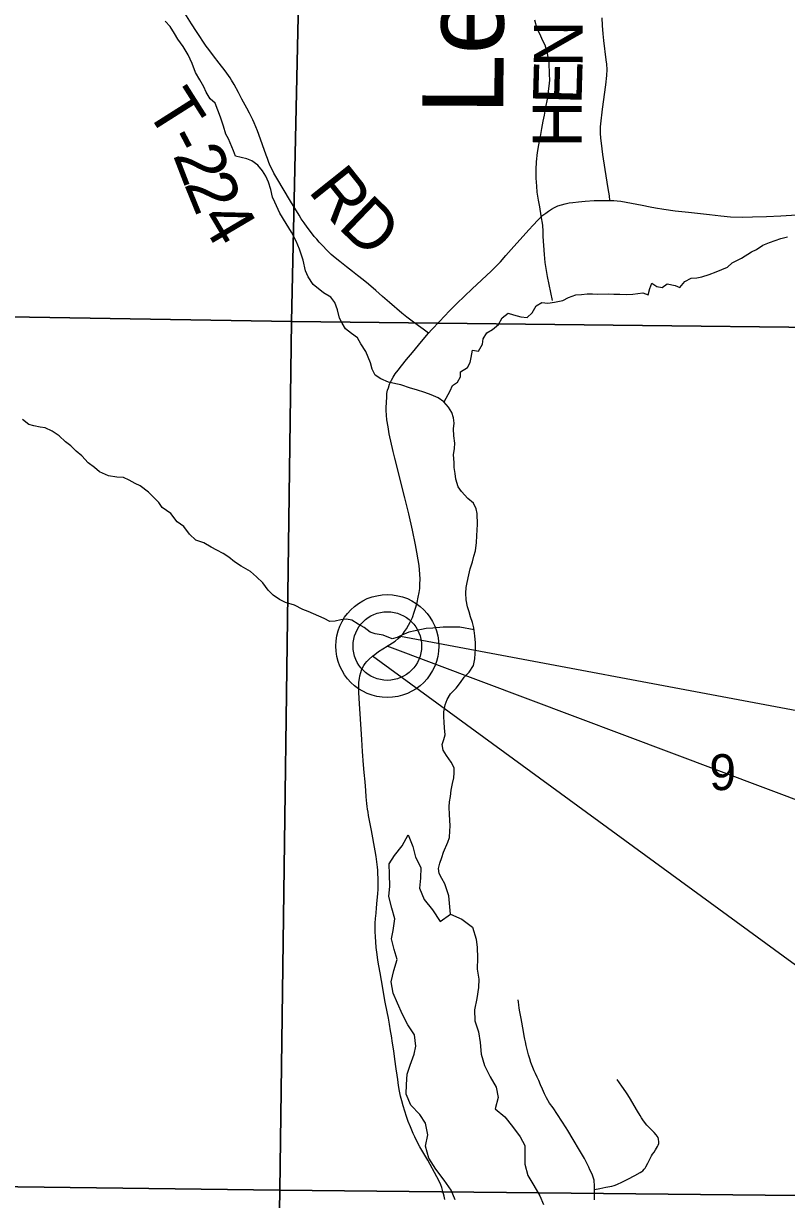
# Model space of a CAD drawing. Extents: x 0 to 34, y 0 to 22.
# Drawn here: x 21.94 to 22.83, y 16.628 to 17.999 of the extents above; entities that cross this region are included whole.
import ezdxf

# ---------------------------------------------------------------- set-up
doc = ezdxf.new("R2010")
doc.units = 0
for name, color, linetype in [('GM_X_Corporation', 7, 'Continuous'), ('GM_X_County_Road', 7, 'Continuous'), ('GM_X_Major_Lake', 7, 'Continuous'), ('GM_X_Minor_River', 7, 'Continuous'), ('GM_X_Minor_River_Text', 7, 'Continuous'), ('GM_X_Section_Text', 7, 'Continuous'), ('GM_X_State_Route', 7, 'Continuous'), ('GM_X_Township_Road', 7, 'Continuous'), ('GM_X_Township_Road_Text', 7, 'Continuous'), ('SH_Text', 7, 'Continuous')]:
    doc.layers.add(name, color=color, linetype=linetype)

msp = doc.modelspace()

# ---------------------------------------------------------------- linework, layer by layer
at = {"layer": 'GM_X_Corporation'}
for points in [[(21.2582, 18.6819), (22.2749, 18.6656), (22.2529, 17.6514), (21.2422, 17.6682)], [(22.2749, 18.6656), (23.3004, 18.648), (23.2763, 17.6399), (22.2529, 17.6514)], [(22.2529, 17.6514), (22.2392, 16.6385), (21.2309, 16.6512), (21.2422, 17.6682)], [(22.2529, 17.6514), (23.2763, 17.6399), (23.2579, 16.628), (22.2392, 16.6385)], [(21.2309, 16.6512), (22.2392, 16.6385), (22.2224, 15.6282), (21.2159, 15.6439)], [(22.2392, 16.6385), (23.2579, 16.628), (23.2418, 15.623), (22.2224, 15.6282)]]:
    msp.add_lwpolyline(points, close=True, dxfattribs=at)
at = {"layer": 'GM_X_County_Road'}
msp.add_lwpolyline([(22.6062, 16.627), (22.6062, 16.6393), (22.6061, 16.645), (22.6059, 16.648), (22.6056, 16.6502), (22.6046, 16.6535), (22.6032, 16.6569), (22.6008, 16.6621), (22.5996, 16.6652), (22.5944, 16.6752), (22.5888, 16.6849), (22.5813, 16.6976), (22.575, 16.708), (22.5731, 16.711), (22.5578, 16.7343), (22.5537, 16.74), (22.5503, 16.746), (22.5479, 16.7506), (22.5454, 16.7563), (22.5433, 16.7613), (22.5411, 16.7661), (22.5393, 16.7701), (22.5373, 16.7745), (22.5358, 16.7776), (22.5342, 16.7814), (22.532, 16.7871), (22.5306, 16.7914), (22.5292, 16.7961), (22.5279, 16.801), (22.5263, 16.8072), (22.5255, 16.8112), (22.5248, 16.8145), (22.5241, 16.8184), (22.5232, 16.8234), (22.5204, 16.8385), (22.519, 16.8462), (22.5183, 16.8505), (22.5178, 16.8544), (22.5173, 16.8578), (22.517, 16.8604)], dxfattribs=at)
at = {"layer": 'GM_X_Major_Lake'}
msp.add_lwpolyline([(22.4435, 16.6272), (22.4389, 16.6385), (22.4308, 16.6502), (22.4212, 16.663), (22.4131, 16.6758), (22.4092, 16.6898), (22.4117, 16.7031), (22.4089, 16.7167), (22.4024, 16.7265), (22.3921, 16.7374), (22.3866, 16.7503), (22.3869, 16.7616), (22.3875, 16.7738), (22.3912, 16.7841), (22.396, 16.797), (22.3978, 16.8065), (22.3962, 16.8194), (22.3885, 16.8314), (22.3823, 16.8431), (22.3765, 16.8563), (22.3715, 16.868), (22.3691, 16.8813), (22.372, 16.8946), (22.376, 16.9075), (22.3725, 16.9189), (22.3693, 16.9317), (22.3715, 16.9412), (22.3733, 16.9549), (22.3698, 16.9674), (22.3662, 16.981), (22.3676, 16.9928), (22.3671, 17.0064), (22.3666, 17.0189), (22.373, 17.0289), (22.3819, 17.0399), (22.389, 17.0529), (22.3944, 17.0393), (22.3972, 17.0268), (22.4034, 17.0147), (22.4031, 17.0022), (22.4021, 16.9908), (22.4076, 16.9773), (22.4171, 16.9652), (22.426, 16.9516), (22.438, 16.9601), (22.4513, 16.9546), (22.4639, 16.9452), (22.4682, 16.9312), (22.4691, 16.9214), (22.4696, 16.9092), (22.4693, 16.896), (22.4713, 16.8846), (22.4707, 16.8747), (22.4689, 16.8618), (22.466, 16.8489), (22.4665, 16.836), (22.4708, 16.8232), (22.4728, 16.8107), (22.4741, 16.797), (22.478, 16.7838), (22.4846, 16.7706), (22.4915, 16.7585), (22.4939, 16.7464), (22.4902, 16.7331), (22.5017, 16.7241), (22.5105, 16.7128), (22.5193, 16.7004), (22.5247, 16.6906), (22.5249, 16.6781), (22.525, 16.6686), (22.5285, 16.6554), (22.5354, 16.6437), (22.5424, 16.6316), (22.5466, 16.6218)], dxfattribs=at)
at = {"layer": 'GM_X_Minor_River'}
for points in [[(22.3227, 17.6376), (22.3158, 17.6432), (22.3119, 17.6496), (22.3088, 17.6556), (22.3064, 17.6651), (22.3033, 17.6738), (22.2986, 17.6798), (22.2902, 17.685), (22.278, 17.6948), (22.2721, 17.7038), (22.269, 17.7106), (22.2662, 17.7231), (22.2622, 17.736), (22.2583, 17.7451), (22.2528, 17.7556), (22.2466, 17.7658), (22.2393, 17.7779), (22.2334, 17.7907), (22.2307, 17.7964), (22.2286, 17.8055), (22.2259, 17.8142), (22.2227, 17.821), (22.2189, 17.8274), (22.2135, 17.8338), (22.2066, 17.839), (22.2005, 17.8412), (22.1876, 17.8445), (22.1852, 17.8505), (22.1793, 17.8645), (22.1762, 17.8702), (22.1734, 17.8793), (22.1699, 17.8899), (22.1636, 17.9061), (22.1578, 17.9114), (22.1531, 17.9189), (22.1504, 17.9253), (22.1457, 17.9333), (22.1407, 17.9419), (22.1368, 17.9525), (22.1321, 17.9627), (22.1266, 17.9722), (22.1204, 17.9808), (22.1162, 17.9876), (22.1111, 17.9955), (22.1054, 18.0019)], [(22.5572, 17.6759), (22.5512, 17.7039), (22.5503, 17.7111), (22.5487, 17.7202), (22.5478, 17.7297), (22.5469, 17.7404), (22.5463, 17.7506), (22.5463, 17.7567), (22.5458, 17.7639), (22.5441, 17.775), (22.5424, 17.7852), (22.5408, 17.7932), (22.5392, 17.8023), (22.5387, 17.8095), (22.5382, 17.8186), (22.538, 17.8289), (22.5383, 17.8377), (22.5396, 17.8487), (22.541, 17.8575), (22.5428, 17.8651), (22.5445, 17.8766), (22.5463, 17.8854), (22.5477, 17.8922), (22.5494, 17.9014), (22.5512, 17.9109), (22.5532, 17.9262), (22.5539, 17.9331), (22.5538, 17.9399), (22.5532, 17.9532), (22.5512, 17.9642), (22.5484, 17.9737), (22.5456, 17.9797), (22.5429, 17.9862), (22.5394, 17.993), (22.5366, 18.0032)], [(22.4307, 17.5578), (22.4377, 17.5705), (22.4406, 17.577), (22.4462, 17.5809), (22.4499, 17.587), (22.4498, 17.5927), (22.4581, 17.5978), (22.461, 17.6036), (22.4621, 17.6097), (22.4638, 17.6181), (22.4707, 17.617), (22.4755, 17.6251), (22.4761, 17.6312), (22.4806, 17.6385), (22.487, 17.6424), (22.4941, 17.6482), (22.4985, 17.6559), (22.5056, 17.6613), (22.5117, 17.6595), (22.5201, 17.657), (22.5277, 17.6563), (22.5333, 17.6618), (22.5381, 17.6698), (22.5448, 17.6737), (22.5516, 17.6731), (22.5596, 17.674), (22.569, 17.676), (22.5758, 17.6795), (22.5844, 17.6827), (22.5909, 17.6832), (22.5977, 17.6837), (22.6037, 17.6838), (22.6098, 17.6835), (22.6223, 17.6837), (22.6287, 17.6834), (22.6355, 17.6835), (22.6435, 17.6829), (22.6507, 17.6833), (22.6567, 17.6842), (22.6624, 17.6851), (22.6685, 17.6825), (22.6707, 17.6901), (22.6728, 17.6962), (22.6786, 17.6925), (22.685, 17.6911), (22.691, 17.6954), (22.7001, 17.6936), (22.7058, 17.6914), (22.7114, 17.6984), (22.7189, 17.7023), (22.7254, 17.7024), (22.7314, 17.7036), (22.7397, 17.7064), (22.748, 17.7096), (22.7612, 17.7151), (22.7668, 17.7198), (22.7777, 17.7253), (22.7893, 17.7327), (22.7949, 17.7354), (22.8024, 17.7405), (22.8103, 17.7437), (22.8235, 17.7484), (22.8311, 17.7504)], [(22.438, 16.9601), (22.4364, 16.9817), (22.4336, 16.99), (22.4316, 16.9957), (22.4281, 17.0017), (22.425, 17.0077), (22.4242, 17.0134), (22.4256, 17.0196), (22.4282, 17.0264), (22.43, 17.0326), (22.4351, 17.0441), (22.4369, 17.0498), (22.4376, 17.0574), (22.4378, 17.0631), (22.4374, 17.0704), (22.4369, 17.0761), (22.4368, 17.0856), (22.4371, 17.0913), (22.4381, 17.0974), (22.4391, 17.105), (22.4405, 17.1127), (22.442, 17.1195), (22.4426, 17.1252), (22.4425, 17.131), (22.439, 17.1377), (22.4336, 17.1453), (22.4297, 17.1517), (22.4285, 17.1581), (22.4303, 17.1639), (22.4318, 17.1696), (22.4313, 17.1776), (22.4308, 17.1844), (22.4303, 17.1905), (22.4306, 17.1962), (22.432, 17.2046), (22.4342, 17.2108), (22.4383, 17.2173), (22.4446, 17.2239), (22.4498, 17.2304), (22.4543, 17.2369), (22.4599, 17.2424), (22.465, 17.2504), (22.4664, 17.2581), (22.4671, 17.2642), (22.4674, 17.2699), (22.4673, 17.2767), (22.4664, 17.2851), (22.4652, 17.2942), (22.4639, 17.3003), (22.4616, 17.3071), (22.46, 17.3128), (22.458, 17.3188), (22.4564, 17.3268), (22.4559, 17.3348), (22.4565, 17.3413), (22.4576, 17.347), (22.4597, 17.3562), (22.4611, 17.363), (22.4637, 17.3714), (22.4655, 17.3779), (22.4673, 17.3841), (22.4686, 17.3936), (22.4689, 17.4016), (22.4692, 17.4084), (22.4695, 17.4149), (22.4693, 17.4275), (22.4681, 17.4332), (22.4649, 17.4396), (22.4584, 17.4452), (22.4511, 17.4531), (22.4472, 17.4587), (22.4445, 17.4678), (22.4436, 17.4743), (22.4424, 17.4811), (22.4423, 17.4872), (22.4418, 17.4959), (22.4428, 17.5036), (22.4431, 17.5097), (22.4422, 17.5184), (22.4417, 17.5264), (22.4424, 17.5329), (22.4415, 17.5393), (22.4399, 17.5454), (22.436, 17.5518), (22.4306, 17.5578), (22.4238, 17.5626), (22.4158, 17.5659), (22.4081, 17.5689), (22.3986, 17.5718), (22.3914, 17.5739), (22.3804, 17.5776), (22.3743, 17.579), (22.3659, 17.5808), (22.3568, 17.5848), (22.3503, 17.5889), (22.3468, 17.5961), (22.3448, 17.6033), (22.3393, 17.6165), (22.3335, 17.6256), (22.3296, 17.6324), (22.3227, 17.6376)], [(22.4659, 17.2919), (22.4489, 17.2951), (22.4383, 17.2949), (22.4296, 17.2952), (22.4175, 17.2938), (22.4099, 17.2934), (22.3971, 17.2909), (22.3895, 17.2892), (22.3816, 17.2857), (22.376, 17.2829), (22.3703, 17.2813), (22.3596, 17.2857), (22.3502, 17.2871), (22.3444, 17.2893), (22.3376, 17.2945), (22.3307, 17.2986), (22.323, 17.3031), (22.317, 17.3045), (22.3102, 17.3036), (22.3038, 17.302), (22.2973, 17.3015), (22.2908, 17.3052), (22.2847, 17.3078), (22.2783, 17.3104), (22.2722, 17.3133), (22.2661, 17.3155), (22.2562, 17.3207), (22.2459, 17.3239), (22.2386, 17.3273), (22.2314, 17.3325), (22.2256, 17.3381), (22.2194, 17.3468), (22.2121, 17.3539), (22.2048, 17.3599), (22.1942, 17.3662), (22.1865, 17.3714), (22.1796, 17.3766), (22.1731, 17.3811), (22.1659, 17.3848), (22.159, 17.3885), (22.1506, 17.3933), (22.1411, 17.3966), (22.1338, 17.4037), (22.1272, 17.4123), (22.1196, 17.4179), (22.1122, 17.4277), (22.1019, 17.4348), (22.098, 17.4404), (22.0861, 17.4524), (22.0765, 17.4599), (22.0704, 17.4628), (22.0636, 17.4665), (22.0567, 17.4695), (22.0491, 17.4701), (22.0393, 17.4715), (22.029, 17.4763), (22.0229, 17.4811), (22.0156, 17.4867), (22.0083, 17.495), (22.0018, 17.5002), (21.9956, 17.5066), (21.9891, 17.5114), (21.9818, 17.5182), (21.9738, 17.5238), (21.9654, 17.5274), (21.9597, 17.5285), (21.9525, 17.5299), (21.9464, 17.5313), (21.9391, 17.5373)]]:
    msp.add_lwpolyline(points, dxfattribs=at)
at = {"layer": 'GM_X_State_Route'}
msp.add_lwpolyline([(22.4314, 16.6275), (22.4307, 16.6314), (22.4294, 16.6368), (22.4279, 16.6414), (22.4268, 16.6445), (22.4253, 16.648), (22.4222, 16.6539), (22.4116, 16.6732), (22.4024, 16.6891), (22.3991, 16.6957), (22.3966, 16.7007), (22.3948, 16.7044), (22.3915, 16.7122), (22.389, 16.7185), (22.387, 16.7242), (22.385, 16.7304), (22.3831, 16.7367), (22.3815, 16.7424), (22.38, 16.7482), (22.3788, 16.7538), (22.3777, 16.7605), (22.3767, 16.7673), (22.376, 16.7724), (22.3749, 16.78), (22.3734, 16.7911), (22.3721, 16.8008), (22.3706, 16.81), (22.3693, 16.8185), (22.3683, 16.8241), (22.367, 16.8319), (22.3658, 16.839), (22.3644, 16.8464), (22.3621, 16.8577), (22.3576, 16.8831), (22.3561, 16.892), (22.3547, 16.8999), (22.3536, 16.9065), (22.3526, 16.9133), (22.3516, 16.9213), (22.351, 16.928), (22.3507, 16.9339), (22.3504, 16.94), (22.3505, 16.9499), (22.3508, 16.9551), (22.3514, 16.9614), (22.3519, 16.9675), (22.3528, 16.9767), (22.3534, 16.9839), (22.3537, 16.9894), (22.3538, 16.9944), (22.3537, 17.002), (22.3535, 17.0076), (22.3533, 17.0115), (22.3529, 17.0152), (22.3522, 17.0214), (22.3514, 17.0275), (22.3503, 17.0343), (22.3488, 17.0426), (22.3475, 17.0494), (22.3459, 17.0579), (22.3426, 17.0755), (22.342, 17.0793), (22.3414, 17.0829), (22.341, 17.0859), (22.3406, 17.0895), (22.34, 17.0973), (22.3393, 17.1046), (22.3385, 17.1147), (22.3376, 17.1254), (22.3368, 17.1346), (22.3357, 17.1502), (22.3347, 17.1641), (22.3317, 17.2119), (22.3313, 17.2193), (22.3312, 17.2262), (22.3314, 17.2307), (22.3319, 17.2352), (22.3325, 17.2384), (22.3335, 17.242), (22.3344, 17.2447), (22.3357, 17.2477), (22.3371, 17.2502), (22.3386, 17.2526), (22.3405, 17.2549), (22.3434, 17.2578), (22.3474, 17.2614), (22.3499, 17.2633), (22.3543, 17.2665), (22.3645, 17.273), (22.3736, 17.2789), (22.3772, 17.2817), (22.3797, 17.284), (22.3825, 17.287), (22.3846, 17.2898), (22.3867, 17.293), (22.3893, 17.2974), (22.3916, 17.3016), (22.3937, 17.3064), (22.396, 17.3126), (22.3978, 17.3183), (22.3993, 17.3239), (22.4006, 17.3299), (22.4016, 17.3356), (22.4023, 17.3401), (22.4026, 17.3451), (22.4028, 17.3511), (22.4025, 17.3567), (22.4022, 17.3618), (22.4016, 17.3668), (22.4005, 17.3734), (22.399, 17.3825), (22.3973, 17.3911), (22.3937, 17.4082), (22.3895, 17.4273), (22.385, 17.446), (22.3732, 17.4923), (22.3713, 17.5001), (22.3668, 17.5207), (22.3654, 17.5287), (22.3641, 17.5367), (22.3636, 17.5423), (22.3632, 17.5476), (22.3631, 17.5516), (22.3634, 17.5568), (22.3638, 17.5641), (22.3641, 17.5677), (22.3649, 17.5713), (22.3658, 17.5743), (22.3672, 17.5784), (22.3693, 17.5831), (22.3713, 17.5867), (22.3738, 17.5906), (22.377, 17.5948), (22.3809, 17.6), (22.3869, 17.6073), (22.3937, 17.6154), (22.4043, 17.6284), (22.4125, 17.6379), (22.4165, 17.6422), (22.4255, 17.6517), (22.4369, 17.6639), (22.4457, 17.6726), (22.4635, 17.6898), (22.4857, 17.7103), (22.4904, 17.7151), (22.4965, 17.7213), (22.5028, 17.7284), (22.5091, 17.7354), (22.5296, 17.7585), (22.5347, 17.7641), (22.5399, 17.7696), (22.5433, 17.7728), (22.546, 17.7754), (22.5494, 17.7781), (22.5524, 17.7804), (22.5561, 17.7827), (22.5596, 17.7845), (22.5635, 17.7863), (22.5677, 17.7877), (22.5718, 17.7888), (22.5766, 17.7899), (22.581, 17.7905), (22.5875, 17.7913), (22.5952, 17.792), (22.6056, 17.7925), (22.6138, 17.7927), (22.6239, 17.7928), (22.6287, 17.7925), (22.6326, 17.7922), (22.6367, 17.7918), (22.6432, 17.7907), (22.6616, 17.7871), (22.6712, 17.7852), (22.6771, 17.784), (22.6871, 17.7825), (22.7003, 17.7808), (22.7156, 17.7791), (22.7401, 17.7764), (22.7535, 17.7748), (22.7645, 17.7738), (22.7786, 17.7732), (22.7902, 17.7735), (22.8067, 17.7742), (22.8234, 17.775), (22.8546, 17.7768)], dxfattribs=at)
at = {"layer": 'GM_X_Township_Road'}
for points in [[(22.2616, 17.7756), (22.2515, 17.7921), (22.2358, 17.8186), (22.2323, 17.8247), (22.2297, 17.8297), (22.2276, 17.8341), (22.2259, 17.8381), (22.2247, 17.8415), (22.2233, 17.8454), (22.2148, 17.8695), (22.2131, 17.8739), (22.2092, 17.8834), (22.2077, 17.8867), (22.2038, 17.8945), (22.2005, 17.9005), (22.195, 17.9108), (22.1909, 17.9185), (22.1858, 17.928), (22.1829, 17.9331), (22.1811, 17.9359), (22.1794, 17.9385), (22.1773, 17.9414), (22.1754, 17.9441), (22.1684, 17.953), (22.1618, 17.9615), (22.1563, 17.9687), (22.1534, 17.9727), (22.142, 17.9897), (22.1363, 17.9988), (22.1283, 18.0112)], [(22.6239, 17.7928), (22.6234, 17.7981), (22.6222, 17.8065), (22.6184, 17.8289), (22.6157, 17.8465), (22.6141, 17.8594), (22.6136, 17.8654), (22.6131, 17.8714), (22.613, 17.8749), (22.6131, 17.8785), (22.6135, 17.8822), (22.6156, 17.8993), (22.6194, 17.9277), (22.6204, 17.9383), (22.6207, 17.9456), (22.6204, 17.9518), (22.6199, 17.9567), (22.617, 17.9794), (22.6162, 17.9869), (22.6156, 17.9969), (22.6149, 18.0056)], [(22.4125, 17.6379), (22.4063, 17.6425), (22.401, 17.6464), (22.392, 17.653), (22.3872, 17.6566), (22.3816, 17.6612), (22.3671, 17.6736), (22.3588, 17.6809), (22.351, 17.6878), (22.3424, 17.695), (22.3362, 17.7001), (22.3299, 17.7051), (22.324, 17.7097), (22.3168, 17.7152), (22.309, 17.7214), (22.3037, 17.7258), (22.2989, 17.7299), (22.2946, 17.7341), (22.2884, 17.7406), (22.2849, 17.7442), (22.2822, 17.7476), (22.2793, 17.7507), (22.2748, 17.7565), (22.271, 17.7616), (22.2674, 17.7666), (22.2642, 17.7713), (22.2616, 17.7756)], [(22.6062, 16.6393), (22.6123, 16.6403), (22.6193, 16.6417), (22.6264, 16.6432), (22.6292, 16.644), (22.6323, 16.6451), (22.6386, 16.6479), (22.6451, 16.6512), (22.6533, 16.6554), (22.6594, 16.6589), (22.6612, 16.6601), (22.6625, 16.6611), (22.6642, 16.6627), (22.665, 16.6639), (22.6661, 16.6655), (22.6682, 16.6697), (22.6726, 16.6785), (22.6738, 16.6804), (22.6755, 16.6827), (22.6773, 16.6855), (22.6784, 16.6872), (22.6796, 16.6892), (22.6805, 16.691), (22.6811, 16.6927), (22.6813, 16.6946), (22.6809, 16.698), (22.6802, 16.6997), (22.6791, 16.7013), (22.6779, 16.7029), (22.6757, 16.7055), (22.675, 16.7063), (22.6701, 16.7112), (22.6671, 16.7143), (22.6645, 16.7178), (22.6625, 16.7205), (22.6608, 16.7229), (22.6594, 16.7253), (22.6564, 16.7305), (22.6522, 16.7373), (22.648, 16.7446), (22.645, 16.7494), (22.6427, 16.753), (22.6379, 16.7598), (22.6325, 16.7675)]]:
    msp.add_lwpolyline(points, dxfattribs=at)
at = {"layer": 'SH_Text'}
for p, q in [((23.3613, 17.1004), (22.3797, 17.284)), ((23.3742, 16.893), (22.3645, 17.273)), ((23.3758, 16.509), (22.3474, 17.2614))]:
    msp.add_line(p, q, dxfattribs=at)
for radius in [0.06, 0.04]:
    msp.add_circle((22.3645, 17.273), radius, dxfattribs=at)

# ---------------------------------------------------------------- texts
at = {"layer": 'GM_X_Minor_River_Text'}
msp.add_text('Leiper', height=0.09468, rotation=89.7662, dxfattribs=at).set_placement((22.4998, 17.8926))
at = {"layer": 'GM_X_Section_Text'}
msp.add_text('9', height=0.0419, rotation=0, dxfattribs=at).set_placement((22.74, 17.105))
at = {"layer": 'GM_X_Township_Road_Text'}
for s, rotation, p in [('N', 89.6883, (22.5921, 17.9478)), ('E', 88.367, (22.5909, 17.9039)), ('T', 302.3516, (22.0819, 17.8997)), ('H', 90.0619, (22.591, 17.8543)), ('-', 297.7066, (22.104, 17.8649)), ('2', 291.0457, (22.1142, 17.8458)), ('R', 308.6312, (22.2713, 17.8037)), ('2', 292.1604, (22.1272, 17.812)), ('D', 316.1485, (22.3058, 17.7614)), ('4', 300.611, (22.1444, 17.7714))]:
    msp.add_text(s, height=0.0568, rotation=rotation, dxfattribs=at).set_placement(p)

doc.saveas('drawing.dxf')
